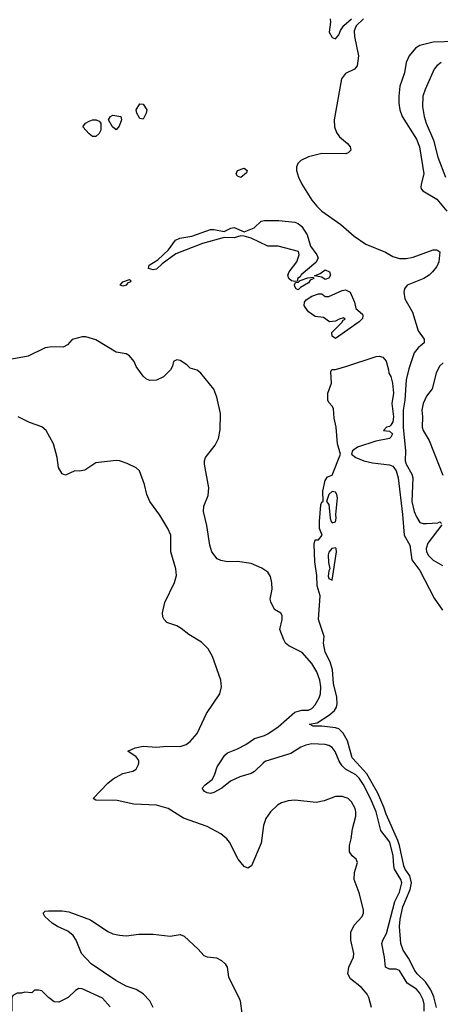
# Model space of a CAD drawing. Header units: inches. Extents: x 1834610 to 2027685, y 642842 to 774116.
# Tile 495 of 632: x 1942879 to 1945372, y 748570 to 754404. Entities that reach past the tile are written whole.
import ezdxf

# ---------------------------------------------------------------- set-up
doc = ezdxf.new("R2010")
doc.units = ezdxf.units.IN
doc.header["$MEASUREMENT"] = 0
doc.layers.add('B9744', color=7, linetype='Continuous')
doc.layers.add('B9745', color=7, linetype='Continuous')

msp = doc.modelspace()

# ---------------------------------------------------------------- linework, layer by layer
at = {"layer": 'B9744', "color": 5}
for points, elevation in [([(1944964.5, 748550), (1944948.1, 748610), (1944937.8, 748630), (1944904.1, 748670), (1944839.7, 748719.7), (1944824.3, 748750), (1944829.9, 748790), (1944857.2, 748850), (1944859.6, 748870), (1944842.1, 748950), (1944842.1, 748997.9), (1944861.4, 749038.6), (1944908.5, 749090), (1944915.8, 749110), (1944915.8, 749130), (1944890.5, 749230.5), (1944861.4, 749310), (1944863.5, 749350), (1944881.3, 749410), (1944873.3, 749430), (1944849, 749449), (1944833, 749473), (1944834.4, 749510), (1944844.1, 749550), (1944850.5, 749610), (1944870, 749684), (1944871.5, 749710), (1944866.8, 749730), (1944845.8, 749770), (1944825.7, 749790), (1944790, 749801.7), (1944750, 749801.4), (1944683.7, 749776.3), (1944634.9, 749765.1), (1944510, 749778.5), (1944470, 749775.2), (1944430, 749764.1), (1944406.3, 749750), (1944364.9, 749710), (1944337.8, 749670), (1944324.4, 749630), (1944310, 749525.2), (1944252.4, 749390), (1944230, 749376.2), (1944210, 749387), (1944173.3, 749430), (1944122, 749530), (1944105.7, 749550), (1944070, 749580.4), (1943990, 749622.4), (1943850, 749673.6), (1943758.9, 749730), (1943690, 749748.8), (1943555.6, 749755.6), (1943456.4, 749776.4), (1943330, 749778.9), (1943314, 749790), (1943400.6, 749879.4), (1943433.5, 749906.5), (1943490, 749937.6), (1943550, 749950.3), (1943570, 749963.6), (1943583.1, 749990), (1943584.4, 750000)], 420), ([(1944322.4, 750000), (1944321, 749999), (1944270, 749948.4), (1944250, 749937.2), (1944183, 749917), (1944127.7, 749892.3), (1944077.5, 749850), (1944030, 749823.8), (1944010, 749819.5), (1943990, 749823), (1943974.3, 749830), (1943960.5, 749850), (1943978, 749870), (1944018.8, 749901.2), (1944033.4, 749926.6), (1944050, 749977.2), (1944065.1, 750000)], 380), ([(1945276, 748530), (1945276.5, 748570), (1945270, 748595.8), (1945250, 748635.4), (1945230, 748658.5), (1945175.3, 748695.2), (1945130, 748769.1), (1945110, 748778.6), (1945070, 748778.1), (1945046.4, 748790), (1945041.1, 748850), (1945024.6, 748930), (1945030.4, 748950), (1945052.3, 748990), (1945101.4, 749178.6), (1945130, 749234.3), (1945142.9, 749290), (1945138.4, 749310), (1945101, 749370), (1945095.4, 749390), (1945091.4, 749450), (1945072.8, 749530), (1945020.1, 749600.1), (1944991.8, 749710), (1944957.6, 749790), (1944914.3, 749874.3), (1944890, 749909.9), (1944870, 749929.3), (1944810, 749963.5), (1944790, 749982.5), (1944778.8, 750000)], 380), ([(1945349.9, 748549.9), (1945334.1, 748614.1), (1945315.9, 748655.9), (1945282.9, 748702.9), (1945234.2, 748750), (1945219.7, 748770), (1945182.5, 748842.5), (1945152.2, 748890), (1945137.3, 748930), (1945129.9, 749029.9), (1945133.7, 749073.7), (1945150, 749147.9), (1945192.1, 749250), (1945201.4, 749290), (1945191.8, 749330), (1945163.1, 749370), (1945154.5, 749390), (1945130.3, 749509.7), (1945120.3, 749540.3), (1945050, 749697.2), (1945037.8, 749737.8), (1945001.6, 749821.6), (1944935.2, 749935.2), (1944876.9, 750000)], 360), ([(1943670.8, 748550), (1943649.8, 748590), (1943610, 748631.4), (1943570, 748657.3), (1943510, 748677.3), (1943447.8, 748710), (1943303.4, 748810), (1943245.5, 748870), (1943214.2, 748950), (1943196.5, 748976.5), (1943163.3, 749003.3), (1943102, 749030), (1943071.8, 749050), (1943027.6, 749090), (1943017.2, 749110), (1943030, 749120.7), (1943050, 749123), (1943130, 749123.7), (1943170, 749118.3), (1943299.1, 749070), (1943401.2, 749001.2), (1943430, 748987.1), (1943470, 748978.6), (1943510, 748975.5), (1943584.8, 748984.8), (1943670, 748984.9), (1943770, 748973), (1943830, 748982.8), (1943852.8, 748972.8), (1943936.2, 748896.2), (1943970, 748858.4), (1943990.3, 748850.3), (1944045.7, 748845.7), (1944074.8, 748830), (1944097.3, 748810), (1944108, 748790), (1944116.4, 748730), (1944177.4, 748610), (1944184.6, 748590), (1944195.4, 748515.4)], 420), ([(1943414.6, 748554.5), (1943370, 748606.9), (1943250, 748662), (1943230, 748663.7), (1943210, 748652), (1943166.8, 748610), (1943110, 748582), (1943083.6, 748583.6), (1943049.5, 748609.5), (1943010, 748648.7), (1942990, 748654), (1942966.8, 748653.2), (1942950, 748638), (1942910, 748642), (1942890, 748635.3), (1942864.7, 748635.3), (1942838, 748622), (1942832.7, 748607.3), (1942832, 748530)], 440)]:
    msp.add_lwpolyline(points, dxfattribs=dict(at, elevation=elevation))
at = {"layer": 'B9745', "color": 5}
for points, elevation in [([(1944916.3, 754410), (1944872.2, 754367.8), (1944861.6, 754338.4), (1944863.6, 754303.6), (1944886.1, 754190), (1944878.2, 754130), (1944863.6, 754110), (1944810, 754085.8), (1944785.9, 754054.1), (1944742.2, 753810), (1944744, 753770), (1944755.4, 753735.4), (1944774.5, 753710), (1944821.3, 753670), (1944836.9, 753650), (1944840.4, 753630), (1944825.8, 753614.2), (1944810.8, 753609.2), (1944670, 753610.7), (1944589.6, 753590.4), (1944545.4, 753570), (1944527.3, 753552.7), (1944519.1, 753530), (1944519.4, 753510), (1944531, 753470), (1944550.1, 753430.1), (1944610, 753335.1), (1944639.4, 753299.4), (1944670, 753268.9), (1944781.2, 753190), (1944860.4, 753120.4), (1944930, 753073.4), (1945045.9, 753025.9), (1945090, 753001.2), (1945130, 752989.5), (1945170, 752989.6), (1945210, 752996.4), (1945330, 753040.2), (1945350, 753040.2), (1945368.1, 753028.1), (1945362.8, 752970), (1945350, 752941.7), (1945325.3, 752910), (1945304.8, 752890), (1945273.5, 752870), (1945175.8, 752830), (1945158.5, 752810), (1945154.6, 752790), (1945161, 752750), (1945207.4, 752670), (1945240.2, 752560.2), (1945276.8, 752510), (1945275.8, 752490), (1945240.1, 752459.9), (1945216.3, 752430), (1945185.4, 752334.6), (1945169.8, 752270), (1945161.9, 752150), (1945152.3, 752090), (1945152.2, 751990), (1945165.1, 751850), (1945164.1, 751790), (1945168.9, 751770), (1945202.4, 751710), (1945207.9, 751690), (1945202.5, 751550), (1945217.5, 751490), (1945230, 751457.2), (1945250, 751424.2), (1945270, 751417.8), (1945290, 751418.2), (1945356.6, 751423.4), (1945367.9, 751427.9), (1945379.5, 751419.5)], 380), ([(1944718.6, 754410), (1944720.2, 754390), (1944712, 754330), (1944730, 754299.1), (1944750, 754290.5), (1944770, 754313.4), (1944780, 754340), (1944800.3, 754370), (1944844.4, 754410)], 380), ([(1945530, 754277.1), (1945329.1, 754270.9), (1945250, 754250.7), (1945224.9, 754235.1), (1945186.9, 754190), (1945168.9, 754151.1), (1945159.8, 754090), (1945131.5, 754010), (1945125.2, 753950), (1945126, 753910), (1945132.5, 753870), (1945145.7, 753830), (1945230, 753696.9), (1945248.1, 753650), (1945274.5, 753490), (1945259.1, 753430), (1945256.5, 753410), (1945260.5, 753400.5), (1945269, 753389), (1945350, 753340.2), (1945410, 753268.5)], 420), ([(1945377.4, 754150), (1945350.2, 754130), (1945334.2, 754110), (1945280.9, 753990), (1945268.8, 753950), (1945266.3, 753890), (1945276.2, 753830), (1945288.3, 753790), (1945330.8, 753690.8), (1945356.3, 753590), (1945402.1, 753470)], 440), ([(1944065.1, 750000), (1944095, 750045), (1944110, 750060.6), (1944170, 750082.6), (1944219.8, 750110), (1944270, 750145.3), (1944330, 750162.7), (1944350, 750172.9), (1944410, 750213.9), (1944510, 750300.8), (1944550, 750313.1), (1944590, 750313.4), (1944610, 750322.4), (1944630, 750343.8), (1944653.7, 750386.3), (1944660.9, 750410), (1944663.9, 750450), (1944657.9, 750490), (1944640.4, 750540.4), (1944610, 750589.9), (1944553.6, 750653.6), (1944473.6, 750693.6), (1944453.5, 750710), (1944443.9, 750730), (1944420.4, 750790), (1944434.7, 750850), (1944433.9, 750873.9), (1944426.5, 750886.5), (1944389.8, 750909.8), (1944366.3, 750953.7), (1944362.6, 750970), (1944374.7, 751030), (1944373.1, 751066.9), (1944364.9, 751104.9), (1944349.8, 751129.8), (1944314.5, 751154.5), (1944250, 751181), (1944170, 751193.6), (1944110, 751192), (1944070, 751199.7), (1944048.3, 751210), (1944018, 751250), (1944006.2, 751290), (1943987.7, 751407.7), (1943968.3, 751490), (1943970, 751522), (1943994.9, 751585.1), (1944000.7, 751630), (1943973.6, 751770), (1943974, 751790), (1943980.7, 751810), (1944036.8, 751883.2), (1944056.8, 751923.2), (1944066.9, 751973.1), (1944068.2, 752070), (1944047.8, 752167.8), (1944030, 752215.3), (1943952.7, 752310), (1943930, 752326.6), (1943890, 752339.3), (1943870, 752359.3), (1943830, 752385.2), (1943810, 752388.7), (1943790, 752378), (1943784.9, 752350), (1943773.4, 752330), (1943731.6, 752288.5), (1943690, 752267.8), (1943650, 752266.3), (1943630, 752273.6), (1943610, 752291.8), (1943570, 752349.6), (1943557.9, 752377.9), (1943530, 752412), (1943510, 752423.1), (1943450, 752434.3), (1943330, 752507.1), (1943270, 752524), (1943250, 752524), (1943190.3, 752509.7), (1943161.8, 752478.2), (1943136.7, 752463.3), (1943070, 752466.2), (1943030, 752459.3), (1942930.1, 752409.9), (1942810, 752389)], 380), ([(1944876.9, 750000), (1944849.9, 750030), (1944821.6, 750130), (1944796.3, 750176.3), (1944770, 750201.1), (1944750, 750207.4), (1944670, 750218.5), (1944617.5, 750217.5), (1944597.2, 750230), (1944641.8, 750238.2), (1944715.3, 750284.7), (1944744.5, 750310), (1944756.4, 750330), (1944761.1, 750350), (1944759.1, 750390), (1944738.1, 750470), (1944732.3, 750552.3), (1944718, 750598), (1944690, 750655.3), (1944679.5, 750710), (1944682.4, 750750), (1944649.8, 750850), (1944659.2, 750990), (1944642, 751050), (1944640.7, 751110), (1944628.1, 751191.9), (1944624.1, 751295.9), (1944630, 751322), (1944650, 751321), (1944671.6, 751350), (1944655.1, 751390), (1944655.1, 751430), (1944664.5, 751530), (1944670, 751544.7), (1944678, 751550), (1944676, 751610), (1944690, 751674), (1944704, 751696), (1944730, 751706), (1944780.9, 751830), (1944763.1, 751890), (1944754.8, 751990), (1944742.8, 752042.8), (1944738.9, 752098.9), (1944732.5, 752112.5), (1944710, 752136), (1944704.4, 752150), (1944706, 752190), (1944726.3, 752250), (1944722.3, 752317.7), (1944729.6, 752330.4), (1944750, 752331.6), (1944817.2, 752350), (1944992.4, 752407.6), (1945010, 752410.3), (1945030, 752403.6), (1945050, 752381.3), (1945065.4, 752330), (1945066.9, 752310), (1945078.9, 752290), (1945088, 752250), (1945093.3, 752190), (1945084.2, 752130), (1945093.4, 752050), (1945090, 752022), (1945077.8, 752002.2), (1945070, 751993.6), (1945052, 751990), (1945034, 751970), (1945070, 751965.5), (1945087.7, 751950), (1945079.1, 751930), (1945070, 751922.9), (1944990, 751905.6), (1944881, 751870), (1944851.3, 751850), (1944844.7, 751830), (1944871.3, 751810), (1944918, 751790), (1944970, 751778.7), (1945070, 751766.7), (1945090, 751758.7), (1945096.5, 751750), (1945110.2, 751730), (1945122, 751690), (1945148.1, 751471.9), (1945156.6, 751350), (1945191.1, 751290), (1945203.8, 751203.8), (1945250, 751140.4), (1945335.4, 750975.4), (1945384.2, 750904.2)], 360), ([(1945388.6, 752371.4), (1945366.8, 752350), (1945347.3, 752310), (1945323.7, 752216.3), (1945290, 752174), (1945269.2, 752130), (1945262.6, 752090), (1945266.5, 752050), (1945263.4, 751990), (1945270.2, 751970), (1945305.4, 751910), (1945386, 751706)], 420), ([(1943584.4, 750000), (1943585.6, 750010), (1943580.7, 750020.7), (1943570, 750036.3), (1943519, 750070), (1943564, 750090), (1943610, 750098.4), (1943690, 750093.4), (1943750, 750099), (1943830, 750098), (1943865.1, 750110), (1943890, 750127.1), (1943930, 750173.7), (1943986.8, 750293.2), (1944064.8, 750410), (1944075, 750450), (1944071.6, 750490), (1944022.3, 750630), (1943996.4, 750676.4), (1943955.4, 750715.4), (1943880.9, 750760.9), (1943836.2, 750796.2), (1943810, 750811.5), (1943751.8, 750831.8), (1943734.7, 750850), (1943726.6, 750866.6), (1943724.4, 750890), (1943739.3, 750950), (1943797.2, 751070), (1943808.6, 751110), (1943803.5, 751150), (1943775.5, 751250), (1943774.1, 751350), (1943757.8, 751390), (1943710, 751468), (1943649.2, 751549.2), (1943631.6, 751590), (1943619.4, 751650), (1943589.8, 751730), (1943570, 751747.7), (1943515, 751775), (1943470, 751790.8), (1943450, 751792.5), (1943330, 751777.6), (1943265.5, 751734.5), (1943231.8, 751728.2), (1943204.7, 751730), (1943150, 751706), (1943130, 751712), (1943109.7, 751750), (1943101, 751810), (1943079.1, 751890), (1943035.1, 751970), (1943010, 751990.9), (1942936.8, 752016.8), (1942870.6, 752050.6)], 420), ([(1945380.3, 751410), (1945298.1, 751301.9), (1945287, 751270), (1945289.1, 751250), (1945301.5, 751230), (1945330, 751202.3), (1945384.3, 751170)], 380), ([(1944778.8, 750000), (1944772.4, 750010), (1944747.5, 750067.5), (1944730, 750090.9), (1944710, 750103.1), (1944690, 750108.4), (1944610, 750113.1), (1944574.2, 750105.8), (1944545.9, 750094.1), (1944484.8, 750055.2), (1944337.6, 750010), (1944322.4, 750000)], 380)]:
    msp.add_lwpolyline(points, dxfattribs=dict(at, elevation=elevation))
at = {"layer": 'B9745', "color": 5, "elevation": 360}
for points in [[(1943610, 753814), (1943590, 753817.6), (1943572.2, 753850), (1943569.1, 753870), (1943590, 753906), (1943610, 753904.2), (1943631.5, 753870), (1943629, 753850)], [(1943310, 753711.8), (1943290, 753727.6), (1943253, 753770), (1943268.4, 753790), (1943290, 753802), (1943310, 753811.2), (1943333, 753810), (1943350, 753802), (1943360.2, 753790), (1943358.9, 753750), (1943350, 753729.4), (1943330, 753712)], [(1943450, 753751.6), (1943428.8, 753768.8), (1943404.5, 753810), (1943417.6, 753830), (1943430, 753837.5), (1943478, 753830), (1943481, 753821), (1943481.3, 753810), (1943467.9, 753772.1)], [(1944190, 753469.6), (1944170, 753477), (1944161.3, 753490), (1944170, 753510.3), (1944210, 753524), (1944226.8, 753510), (1944222.8, 753497.2)], [(1944510, 752852.3), (1944490, 752856.9), (1944474.7, 752870), (1944467.8, 752890), (1944476.8, 752910), (1944521.6, 752970), (1944534.5, 753010), (1944531.3, 753031.3), (1944410, 753061.3), (1944350, 753062.9), (1944250, 753109.1), (1944210, 753121), (1944190, 753122.3), (1944150, 753110.6), (1944090, 753113.3), (1943963.2, 753076.8), (1943803.8, 753016.2), (1943722.3, 752957.7), (1943690, 752925.7), (1943670, 752921.6), (1943641.3, 752930), (1943645.6, 752950), (1943698.1, 752981.9), (1943760.2, 753039.8), (1943803.2, 753096.8), (1943828, 753110), (1943898.6, 753121.4), (1944010, 753160.1), (1944030, 753161.7), (1944090, 753148.9), (1944130, 753168.6), (1944150, 753173.5), (1944210, 753146), (1944268.8, 753171.2), (1944310, 753210.3), (1944330, 753214.9), (1944414.6, 753214.6), (1944510, 753204.6), (1944530, 753196.5), (1944550, 753179.3), (1944581.6, 753130), (1944602.3, 753062.3), (1944639.7, 753010), (1944646.9, 752990), (1944634.8, 752965.2), (1944547.5, 752892.5), (1944540.7, 752879.3), (1944525.5, 752870), (1944524.7, 752855.3)], [(1944690, 752865.2), (1944670, 752878), (1944626, 752886), (1944659, 752901), (1944690, 752922), (1944714.9, 752910), (1944720.4, 752890), (1944710, 752872.7)], [(1943490, 752825.6), (1943474.5, 752830), (1943490, 752850.2), (1943530, 752864), (1943537.3, 752857.3), (1943536.5, 752850), (1943518, 752842), (1943510, 752829.9)], [(1944530, 752802.9), (1944517.2, 752810), (1944510, 752822), (1944507.7, 752832.3), (1944514, 752846), (1944532, 752848), (1944540.7, 752859.3), (1944586, 752874), (1944618, 752878), (1944622, 752870), (1944600.4, 752859.6), (1944590, 752844.5), (1944543.7, 752816.3)], [(1944750, 752514), (1944730, 752529.2), (1944729.5, 752550.5), (1944788.7, 752610), (1944796.5, 752623.5), (1944808, 752630), (1944797.2, 752637.2), (1944772, 752630), (1944750, 752617.2), (1944714.6, 752614.6), (1944679.3, 752639.3), (1944630, 752645.6), (1944590, 752673.7), (1944570, 752700.5), (1944565.7, 752710), (1944566, 752730), (1944575.9, 752744.1), (1944610, 752765.3), (1944650, 752780.5), (1944670, 752778.8), (1944690, 752764), (1944710, 752763.1), (1944790, 752799.2), (1944810, 752802.9), (1944837.4, 752790), (1944863.1, 752730), (1944871.7, 752691.7), (1944910, 752659.1), (1944913.4, 752650), (1944910, 752634), (1944890, 752614), (1944770, 752529.2)], [(1944730, 751609.2), (1944710.8, 751590), (1944698, 751550), (1944710.4, 751530.4), (1944718, 751450), (1944723.8, 751430), (1944730, 751423), (1944750, 751427.7), (1944755.1, 751450), (1944752.1, 751472.1), (1944761.6, 751570), (1944758.4, 751590), (1944750, 751605.2)], [(1944750, 751273.6), (1944728.5, 751270), (1944710, 751248.7), (1944707, 751233), (1944708.3, 751188.3), (1944716, 751150), (1944710, 751138), (1944707.5, 751107.5), (1944710, 751092), (1944730, 751082), (1944755.6, 751250), (1944754, 751270)]]:
    msp.add_lwpolyline(points, close=True, dxfattribs=at)

doc.saveas('drawing.dxf')
